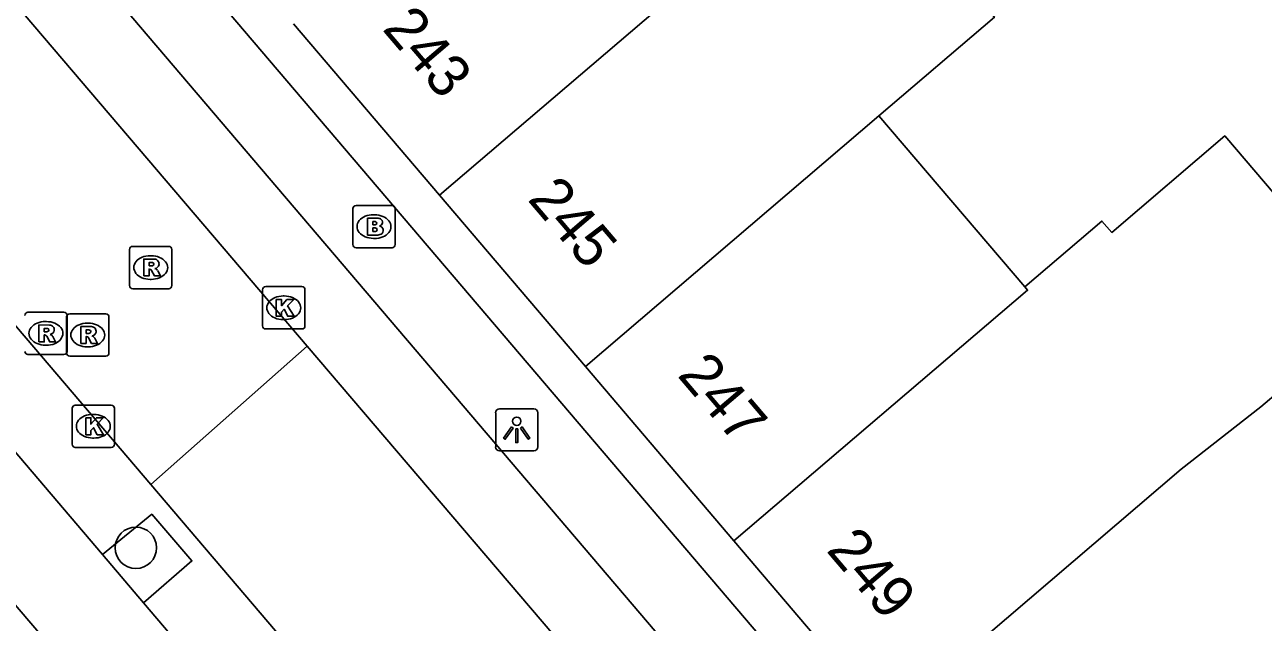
# Model space of a CAD drawing. Extents: x 160379 to 161131, y 383940 to 384849.
# Drawn here: x 160789.14 to 160818.43, y 384604.2 to 384618.33 of the extents above; entities that cross this region are included whole.
import ezdxf

# ---------------------------------------------------------------- set-up
doc = ezdxf.new("R2010")
doc.units = 0
for name, color, linetype in [('IMGEO_Boom', 7, 'Continuous'), ('IMGEO_Brandkraan', 7, 'Continuous'), ('IMGEO_Kolk', 7, 'Continuous'), ('IMGEO_Lichtpunt', 7, 'Continuous'), ('IMGEO_Pand', 7, 'Continuous'), ('IMGEO_Pand_nummerreeks', 7, 'Continuous'), ('IMGEO_Parkeervlak_open', 7, 'Continuous'), ('IMGEO_Rijbaan_lokaal_open', 7, 'Continuous'), ('IMGEO_Rioolput', 7, 'Continuous'), ('IMGEO_Voetpad_open', 7, 'Continuous')]:
    doc.layers.add(name, color=color, linetype=linetype)

msp = doc.modelspace()

# ---------------------------------------------------------------- linework, layer by layer
at = {"layer": 'IMGEO_Boom'}
msp.add_circle((160791.766, 384605.959), 0.489, dxfattribs=at)
at = {"layer": 'IMGEO_Brandkraan'}
for p, q in [((160796.897, 384613.128), (160796.897, 384613.98)), ((160796.972, 384614.054), (160797.824, 384614.054)), ((160797.385, 384613.834), (160797.41, 384613.834)), ((160797.898, 384613.98), (160797.898, 384613.128)), ((160797.408, 384613.274), (160797.383, 384613.274)), ((160797.824, 384613.054), (160796.972, 384613.054))]:
    msp.add_line(p, q, dxfattribs=at)
for points in [[(160796.897, 384613.128), (160796.897, 384613.98)], [(160796.972, 384614.054), (160797.824, 384614.054)], [(160797.898, 384613.98), (160797.898, 384613.128)], [(160797.245, 384613.754), (160797.245, 384613.354), (160797.458, 384613.354)], [(160797.476, 384613.754), (160797.245, 384613.754)], [(160797.424, 384613.673), (160797.37, 384613.673), (160797.37, 384613.597)], [(160797.37, 384613.597), (160797.423, 384613.597)], [(160797.432, 384613.521), (160797.37, 384613.521), (160797.37, 384613.44)], [(160797.37, 384613.44), (160797.432, 384613.44)], [(160797.824, 384613.054), (160796.972, 384613.054)]]:
    msp.add_lwpolyline(points, dxfattribs=at)
for centre, radius, start, end in [((160796.974, 384613.978), 0.0765, 91.552, 178.448), ((160796.974, 384613.978), 0.0765, 91.552, 178.448), ((160797.822, 384613.978), 0.0765, 1.552, 88.448), ((160797.822, 384613.978), 0.0765, 1.552, 88.448), ((160797.425, 384613.635), 0.0379, 267.8285, 90.9355), ((160797.433, 384613.48), 0.0404, 269.8759, 90.5077), ((160797.48, 384613.609), 0.145, 59.4692, 91.5367), ((160797.505, 384613.656), 0.0922, 285.5137, 58.1501), ((160797.51, 384613.464), 0.105, 301.3115, 78.989), ((160797.464, 384613.605), 0.251, 268.6676, 293.5347), ((160796.974, 384613.13), 0.0765, 181.552, 268.448), ((160796.974, 384613.13), 0.0765, 181.552, 268.448), ((160797.822, 384613.13), 0.0765, 271.552, 358.448), ((160797.822, 384613.13), 0.0765, 271.552, 358.448)]:
    msp.add_arc(centre, radius, start, end, dxfattribs=at)
for centre, major_axis, ratio, start_param, end_param in [((160797.384, 384613.554), (-0.387, 0.002), 0.722429, 4.712389, 7.853982), ((160797.409, 384613.554), (-0.39, 0.002), 0.717154, 1.570796, 4.712389)]:
    msp.add_ellipse(centre, major_axis=major_axis, ratio=ratio, start_param=start_param, end_param=end_param, dxfattribs=at)
at = {"layer": 'IMGEO_Kolk'}
for p, q in [((160794.763, 384611.208), (160794.763, 384612.06)), ((160794.838, 384612.134), (160795.69, 384612.134)), ((160795.764, 384612.06), (160795.764, 384611.208)), ((160795.251, 384611.914), (160795.276, 384611.914)), ((160795.274, 384611.354), (160795.249, 384611.354)), ((160795.69, 384611.134), (160794.838, 384611.134)), ((160790.258, 384608.407), (160790.258, 384609.259)), ((160790.333, 384609.333), (160791.185, 384609.333)), ((160790.746, 384609.113), (160790.771, 384609.113)), ((160791.259, 384609.259), (160791.259, 384608.407)), ((160790.769, 384608.553), (160790.744, 384608.553)), ((160791.185, 384608.333), (160790.333, 384608.333))]:
    msp.add_line(p, q, dxfattribs=at)
for points in [[(160794.763, 384611.208), (160794.763, 384612.06)], [(160794.838, 384612.134), (160795.69, 384612.134)], [(160795.764, 384612.06), (160795.764, 384611.208)], [(160795.084, 384611.834), (160795.207, 384611.834), (160795.207, 384611.683), (160795.337, 384611.834), (160795.501, 384611.834), (160795.355, 384611.683), (160795.508, 384611.434), (160795.356, 384611.434), (160795.271, 384611.598), (160795.207, 384611.531), (160795.207, 384611.434), (160795.084, 384611.434), (160795.084, 384611.834)], [(160795.69, 384611.134), (160794.838, 384611.134)], [(160790.258, 384608.407), (160790.258, 384609.259)], [(160790.333, 384609.333), (160791.185, 384609.333)], [(160791.259, 384609.259), (160791.259, 384608.407)], [(160790.579, 384609.033), (160790.702, 384609.033), (160790.702, 384608.882), (160790.832, 384609.033), (160790.996, 384609.033), (160790.85, 384608.882), (160791.003, 384608.633), (160790.851, 384608.633), (160790.766, 384608.797), (160790.702, 384608.73), (160790.702, 384608.633), (160790.579, 384608.633), (160790.579, 384609.033)], [(160791.185, 384608.333), (160790.333, 384608.333)]]:
    msp.add_lwpolyline(points, dxfattribs=at)
for centre, start, end in [((160794.84, 384612.058), 91.552, 178.448), ((160794.84, 384612.058), 91.552, 178.448), ((160795.688, 384612.058), 1.552, 88.448), ((160795.688, 384612.058), 1.552, 88.448), ((160794.84, 384611.21), 181.552, 268.448), ((160794.84, 384611.21), 181.552, 268.448), ((160795.688, 384611.21), 271.552, 358.448), ((160795.688, 384611.21), 271.552, 358.448), ((160790.335, 384609.257), 91.552, 178.448), ((160790.335, 384609.257), 91.552, 178.448), ((160791.183, 384609.257), 1.552, 88.448), ((160791.183, 384609.257), 1.552, 88.448), ((160790.335, 384608.409), 181.552, 268.448), ((160790.335, 384608.409), 181.552, 268.448), ((160791.183, 384608.409), 271.552, 358.448), ((160791.183, 384608.409), 271.552, 358.448)]:
    msp.add_arc(centre, 0.0765, start, end, dxfattribs=at)
for centre, major_axis, ratio, start_param, end_param in [((160795.25, 384611.634), (-0.387, 0.002), 0.722429, 4.712389, 7.853982), ((160795.275, 384611.634), (-0.39, 0.002), 0.717154, 1.570796, 4.712389), ((160790.745, 384608.833), (-0.387, 0.002), 0.722429, 4.712389, 7.853982), ((160790.77, 384608.833), (-0.39, 0.002), 0.717154, 1.570796, 4.712389)]:
    msp.add_ellipse(centre, major_axis=major_axis, ratio=ratio, start_param=start_param, end_param=end_param, dxfattribs=at)
at = {"layer": 'IMGEO_Lichtpunt'}
for p, q in [((160800.275, 384609.153), (160800.275, 384608.346)), ((160800.275, 384609.153), (160800.275, 384608.346)), ((160801.177, 384609.248), (160800.369, 384609.248)), ((160801.177, 384609.248), (160800.369, 384609.248)), ((160801.271, 384608.346), (160801.271, 384609.153)), ((160801.271, 384608.346), (160801.271, 384609.153)), ((160800.369, 384608.252), (160801.177, 384608.252)), ((160800.369, 384608.252), (160801.177, 384608.252))]:
    msp.add_line(p, q, dxfattribs=at)
for points in [[(160800.649, 384608.817), (160800.688, 384608.789), (160800.5, 384608.527), (160800.462, 384608.554), (160800.649, 384608.817)], [(160800.861, 384608.789), (160800.899, 384608.816), (160801.086, 384608.554), (160801.047, 384608.526), (160800.861, 384608.789)], [(160800.751, 384608.769), (160800.798, 384608.769), (160800.798, 384608.447), (160800.751, 384608.447), (160800.751, 384608.769)]]:
    msp.add_lwpolyline(points, dxfattribs=at)
msp.add_circle((160800.774, 384608.951), 0.0994, dxfattribs=at)
for centre, start, end in [((160800.369, 384609.153), 90, 180), ((160800.369, 384609.153), 90, 180), ((160801.177, 384609.153), 0, 90), ((160801.177, 384609.153), 0, 90), ((160800.369, 384608.346), 180, 270), ((160800.369, 384608.346), 180, 270), ((160801.177, 384608.346), 270, 0), ((160801.177, 384608.346), 270, 360)]:
    msp.add_arc(centre, 0.0946, start, end, dxfattribs=at)
at = {"layer": 'IMGEO_Pand'}
for points in [[(160808.619, 384622.55), (160805.887, 384620.221), (160798.948, 384614.297)], [(160808.619, 384622.55), (160812.07, 384618.503), (160809.338, 384616.174)], [(160798.948, 384614.297), (160795.497, 384618.345)], [(160802.399, 384610.25), (160809.338, 384616.174)], [(160809.338, 384616.174), (160812.789, 384612.126)], [(160812.789, 384612.126), (160814.613, 384613.686), (160814.843, 384613.416), (160817.515, 384615.699), (160821.041, 384611.573), (160819.298, 384610.084)], [(160798.948, 384614.297), (160802.399, 384610.25)], [(160812.789, 384612.126), (160812.854, 384612.05), (160805.909, 384606.122)], [(160802.399, 384610.25), (160805.909, 384606.122)], [(160819.298, 384610.084), (160818.369, 384609.291), (160816.489, 384607.817), (160809.802, 384602.108), (160809.528, 384601.874)], [(160805.909, 384606.122), (160809.528, 384601.874)]]:
    msp.add_lwpolyline(points, dxfattribs=at)
at = {"layer": 'IMGEO_Parkeervlak_open'}
msp.add_lwpolyline([(160791.95, 384604.656), (160793.091, 384605.648), (160792.143, 384606.753), (160790.977, 384605.8)], dxfattribs=at)
at = {"layer": 'IMGEO_Rijbaan_lokaal_open'}
for points in [[(160795.82, 384610.729), (160749.03, 384665.578)], [(160792.118, 384607.459), (160763.891, 384640.584)], [(160792.118, 384607.459), (160795.82, 384610.729)], [(160795.82, 384610.729), (160804.54, 384600.506)], [(160800.781, 384597.292), (160792.118, 384607.459)]]:
    msp.add_lwpolyline(points, dxfattribs=at)
at = {"layer": 'IMGEO_Rioolput'}
for p, q in [((160791.617, 384612.16), (160791.617, 384613.012)), ((160791.692, 384613.086), (160792.544, 384613.086)), ((160792.618, 384613.012), (160792.618, 384612.16)), ((160792.105, 384612.866), (160792.13, 384612.866)), ((160792.544, 384612.086), (160791.692, 384612.086)), ((160792.128, 384612.306), (160792.103, 384612.306)), ((160789.213, 384611.529), (160790.065, 384611.529)), ((160790.139, 384611.455), (160790.139, 384610.603)), ((160790.203, 384611.491), (160791.055, 384611.491)), ((160789.626, 384611.309), (160789.651, 384611.309)), ((160790.128, 384610.565), (160790.128, 384611.417)), ((160790.616, 384611.271), (160790.641, 384611.271)), ((160791.129, 384611.417), (160791.129, 384610.565)), ((160789.649, 384610.749), (160789.624, 384610.749)), ((160790.639, 384610.711), (160790.614, 384610.711)), ((160790.065, 384610.529), (160789.213, 384610.529)), ((160791.055, 384610.491), (160790.203, 384610.491))]:
    msp.add_line(p, q, dxfattribs=at)
for points in [[(160791.617, 384612.16), (160791.617, 384613.012)], [(160791.692, 384613.086), (160792.544, 384613.086)], [(160792.618, 384613.012), (160792.618, 384612.16)], [(160792.206, 384612.784), (160791.954, 384612.786), (160791.954, 384612.386)], [(160792.132, 384612.705), (160792.078, 384612.705), (160792.078, 384612.624)], [(160792.078, 384612.624), (160792.13, 384612.624)], [(160791.954, 384612.386), (160792.078, 384612.386), (160792.078, 384612.548), (160792.089, 384612.548)], [(160792.136, 384612.519), (160792.207, 384612.386), (160792.347, 384612.386), (160792.282, 384612.512)], [(160792.544, 384612.086), (160791.692, 384612.086)], [(160789.213, 384611.529), (160790.065, 384611.529)], [(160790.139, 384611.455), (160790.139, 384610.603)], [(160790.203, 384611.491), (160791.055, 384611.491)], [(160789.727, 384611.227), (160789.475, 384611.229), (160789.475, 384610.829)], [(160790.128, 384610.565), (160790.128, 384611.417)], [(160790.717, 384611.189), (160790.465, 384611.191), (160790.465, 384610.791)], [(160791.129, 384611.417), (160791.129, 384610.565)], [(160789.475, 384610.829), (160789.599, 384610.829), (160789.599, 384610.991), (160789.61, 384610.991)], [(160789.653, 384611.148), (160789.599, 384611.148), (160789.599, 384611.067)], [(160789.599, 384611.067), (160789.651, 384611.067)], [(160789.657, 384610.962), (160789.728, 384610.829), (160789.868, 384610.829), (160789.803, 384610.955)], [(160790.465, 384610.791), (160790.589, 384610.791), (160790.589, 384610.953), (160790.6, 384610.953)], [(160790.643, 384611.11), (160790.589, 384611.11), (160790.589, 384611.029)], [(160790.589, 384611.029), (160790.641, 384611.029)], [(160790.647, 384610.924), (160790.718, 384610.791), (160790.858, 384610.791), (160790.793, 384610.917)], [(160790.065, 384610.529), (160789.213, 384610.529)], [(160791.055, 384610.491), (160790.203, 384610.491)]]:
    msp.add_lwpolyline(points, dxfattribs=at)
for centre, radius, start, end in [((160791.694, 384613.01), 0.0765, 91.552, 178.448), ((160791.694, 384613.01), 0.0765, 91.552, 178.448), ((160792.542, 384613.01), 0.0765, 1.552, 88.448), ((160792.542, 384613.01), 0.0765, 1.552, 88.448), ((160792.114, 384612.813), 0.19, 274.7715, 282.9687), ((160792.138, 384612.609), 0.0964, 77.0061, 93.1865), ((160792.152, 384612.666), 0.0378, 276.6634, 79.6772), ((160792.205, 384612.674), 0.109, 350.3612, 89.416), ((160792.203, 384612.674), 0.112, 277.5842, 350.9817), ((160792.088, 384612.495), 0.0533, 26.0293, 88.6989), ((160792.187, 384612.459), 0.108, 29.5134, 73.7905), ((160791.694, 384612.162), 0.0765, 181.552, 268.448), ((160791.694, 384612.162), 0.0765, 181.552, 268.448), ((160792.542, 384612.162), 0.0765, 271.552, 358.448), ((160792.542, 384612.162), 0.0765, 271.552, 358.448), ((160789.215, 384611.453), 0.0765, 91.552, 178.448), ((160789.215, 384611.453), 0.0765, 91.552, 178.448), ((160790.063, 384611.453), 0.0765, 1.552, 88.448), ((160790.063, 384611.453), 0.0765, 1.552, 88.448), ((160790.205, 384611.415), 0.0765, 91.552, 178.448), ((160790.205, 384611.415), 0.0765, 91.552, 178.448), ((160791.053, 384611.415), 0.0765, 1.552, 88.448), ((160791.053, 384611.415), 0.0765, 1.552, 88.448), ((160789.726, 384611.117), 0.109, 350.3612, 89.416), ((160790.716, 384611.079), 0.109, 350.3612, 89.416), ((160789.609, 384610.938), 0.0533, 26.0293, 88.6989), ((160789.635, 384611.256), 0.19, 274.7715, 282.9687), ((160789.659, 384611.052), 0.0964, 77.0061, 93.1865), ((160789.673, 384611.109), 0.0378, 276.6634, 79.6772), ((160789.724, 384611.117), 0.112, 277.5842, 350.9817), ((160789.708, 384610.902), 0.108, 29.5134, 73.7905), ((160790.599, 384610.9), 0.0533, 26.0293, 88.6989), ((160790.625, 384611.218), 0.19, 274.7715, 282.9687), ((160790.649, 384611.014), 0.0964, 77.0061, 93.1865), ((160790.663, 384611.071), 0.0378, 276.6634, 79.6772), ((160790.714, 384611.079), 0.112, 277.5842, 350.9817), ((160790.698, 384610.864), 0.108, 29.5134, 73.7905), ((160789.215, 384610.605), 0.0765, 181.552, 268.448), ((160789.215, 384610.605), 0.0765, 181.552, 268.448), ((160790.063, 384610.605), 0.0765, 271.552, 358.448), ((160790.063, 384610.605), 0.0765, 271.552, 358.448), ((160790.205, 384610.567), 0.0765, 181.552, 268.448), ((160790.205, 384610.567), 0.0765, 181.552, 268.448), ((160791.053, 384610.567), 0.0765, 271.552, 358.448), ((160791.053, 384610.567), 0.0765, 271.552, 358.448)]:
    msp.add_arc(centre, radius, start, end, dxfattribs=at)
for centre, major_axis, ratio, start_param, end_param in [((160792.104, 384612.586), (-0.387, 0.002), 0.722429, 4.712389, 7.853982), ((160792.129, 384612.586), (-0.39, 0.002), 0.717154, 1.570796, 4.712389), ((160789.625, 384611.029), (-0.387, 0.002), 0.722429, 4.712389, 7.853982), ((160789.65, 384611.029), (-0.39, 0.002), 0.717154, 1.570796, 4.712389), ((160790.615, 384610.991), (-0.387, 0.002), 0.722429, 4.712389, 7.853982), ((160790.64, 384610.991), (-0.39, 0.002), 0.717154, 1.570796, 4.712389)]:
    msp.add_ellipse(centre, major_axis=major_axis, ratio=ratio, start_param=start_param, end_param=end_param, dxfattribs=at)
at = {"layer": 'IMGEO_Voetpad_open'}
for points in [[(160824.919, 384548.707), (160818.812, 384581.761), (160816.984, 384591.607), (160750.44, 384669.667)], [(160752.443, 384664.534), (160812.448, 384594.132)], [(160814.707, 384533.039), (160805.221, 384581.626), (160804.227, 384586.696), (160801.827, 384589.484), (160785.555, 384608.533), (160784.593, 384609.659), (160759.221, 384639.361), (160756.612, 384642.415), (160753.096, 384646.531), (160752.089, 384647.71), (160738.611, 384663.488)], [(160775.954, 384623.453), (160790.977, 384605.8)], [(160790.977, 384605.8), (160791.95, 384604.656)], [(160791.95, 384604.656), (160798.979, 384596.397)]]:
    msp.add_lwpolyline(points, dxfattribs=at)

# ---------------------------------------------------------------- texts
at = {"layer": 'IMGEO_Pand_nummerreeks'}
for s, rotation, p in [('243', 310.4506, (160797.574, 384618.22)), ('245', 310.4506, (160801.009, 384614.191)), ('247', 310.3771, (160804.552, 384610.033)), ('249', 310.422, (160808.074, 384605.894))]:
    msp.add_text(s, height=1, rotation=rotation, dxfattribs=at).set_placement(p)

doc.saveas('drawing.dxf')
